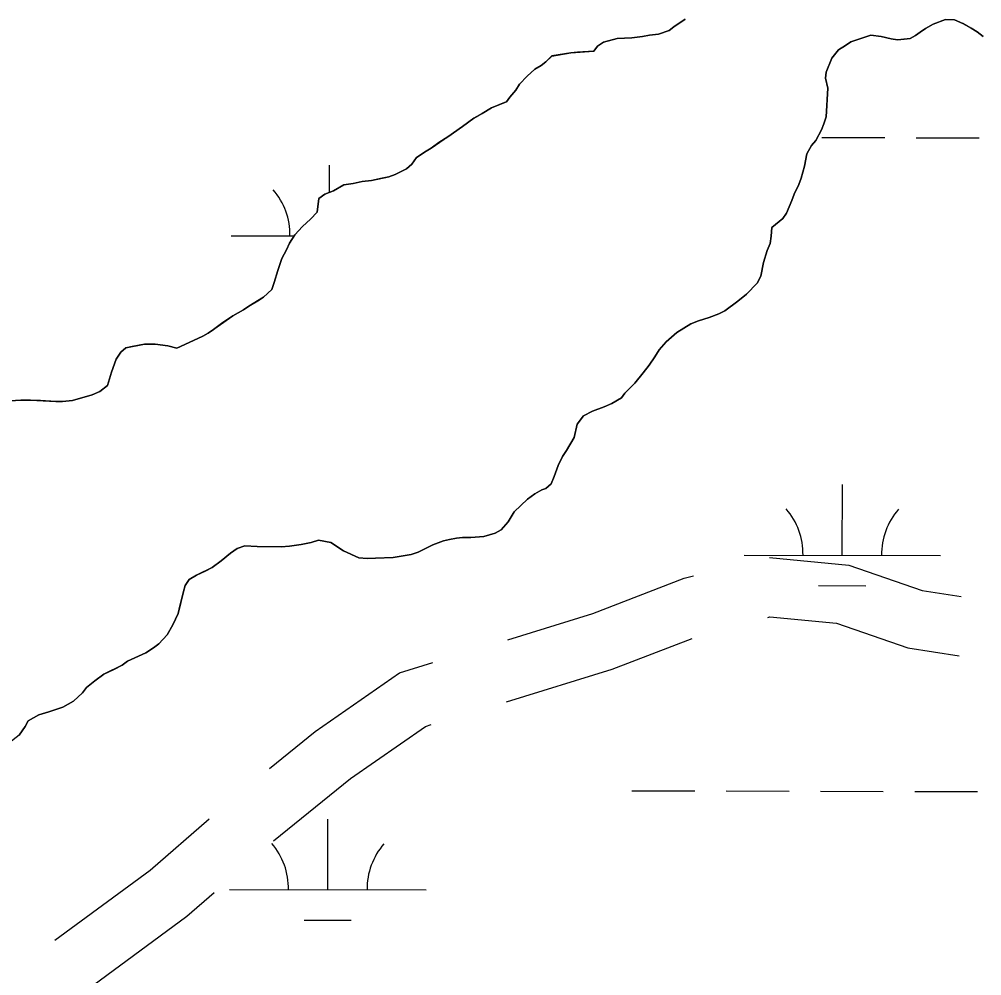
# Model space of a CAD drawing. Extents: x 3177385 to 3215275, y 903885 to 929304.
# Drawn here: x 3188346 to 3188835.8, y 924489.1 to 924975.8 of the extents above; entities that cross this region are included whole.
import ezdxf

# ---------------------------------------------------------------- set-up
doc = ezdxf.new("R2010")
doc.units = 0
for name, color, linetype in [('V-ROAD-CNTR', 7, 'Continuous'), ('V-SITE-VEGE', 7, 'Continuous'), ('V-TOPO-SHOR', 7, 'Continuous'), ('V-WETL-SWMP', 7, 'Continuous')]:
    doc.layers.add(name, color=color, linetype=linetype)

msp = doc.modelspace()

# ---------------------------------------------------------------- linework, layer by layer
at = {"layer": 'V-ROAD-CNTR'}
for points in [[(3188727.81, 924701.86), (3188768.17, 924697.99), (3188805.46, 924685.19), (3188825.24, 924682.05)], [(3188594.63, 924660.06), (3188637.9, 924673.36), (3188684.37, 924691.31), (3188689.05, 924692.54)], [(3188726.87, 924671.41), (3188727.99, 924671.71), (3188761.78, 924668.46), (3188798.18, 924655.97), (3188824.27, 924651.83)], [(3188593.87, 924628.45), (3188647.72, 924644.99), (3188688.37, 924660.7)], [(3188473.24, 924594.54), (3188496.48, 924613.42), (3188539.39, 924643.29), (3188556.38, 924648.42)], [(3188475.38, 924557.63), (3188514.53, 924589.43), (3188552.62, 924615.95), (3188555.6, 924616.85)], [(3188364.06, 924507.09), (3188412.56, 924542.84), (3188442.57, 924568.89)], [(3188366.25, 924470.11), (3188376.96, 924479.33), (3188431.33, 924519.41), (3188445.16, 924531.42)]]:
    msp.add_lwpolyline(points, dxfattribs=at)
at = {"layer": 'V-SITE-VEGE'}
for p, q in [((3188679.1, 924971.94), (3188684.82, 924975.9)), ((3188676.7, 924970.12), (3188679.1, 924971.94)), ((3188807.12, 924971.14), (3188804.41, 924969.31)), ((3188811.03, 924973.27), (3188807.12, 924971.14)), ((3188817.36, 924975.72), (3188811.03, 924973.27)), ((3188821.89, 924975.45), (3188817.36, 924975.72)), ((3188826.13, 924973.66), (3188821.89, 924975.45)), ((3188833.4, 924969.47), (3188826.13, 924973.66)), ((3188643.22, 924964.19), (3188650.16, 924966.04)), ((3188650.16, 924966.04), (3188657.7, 924966.39)), ((3188657.7, 924966.39), (3188663.13, 924967.02)), ((3188663.13, 924967.02), (3188666.75, 924967.65)), ((3188666.75, 924967.65), (3188671.28, 924968.27)), ((3188671.28, 924968.27), (3188676.7, 924970.12)), ((3188779.36, 924967.67), (3188769.12, 924964.29)), ((3188784.5, 924967.09), (3188779.36, 924967.67)), ((3188789.64, 924965.91), (3188784.5, 924967.09)), ((3188799.3, 924965.96), (3188792.96, 924965.32)), ((3188802.01, 924967.48), (3188799.3, 924965.96)), ((3188804.41, 924969.31), (3188802.01, 924967.48)), ((3188836.43, 924967.07), (3188833.4, 924969.47)), ((3188638.42, 924959.64), (3188640.21, 924962.07)), ((3188640.21, 924962.07), (3188643.22, 924964.19)), ((3188766.41, 924962.46), (3188762.8, 924960.33)), ((3188769.12, 924964.29), (3188766.41, 924962.46)), ((3188792.96, 924965.32), (3188789.64, 924965.91)), ((3188613.99, 924954.07), (3188617, 924957.1)), ((3188617, 924957.1), (3188626.65, 924958.67)), ((3188626.65, 924958.67), (3188638.42, 924959.64)), ((3188762.8, 924960.33), (3188759.5, 924956.08)), ((3188608.27, 924950.41), (3188611.59, 924952.25)), ((3188611.59, 924952.25), (3188613.99, 924954.07)), ((3188759.5, 924956.08), (3188756.52, 924948.82)), ((3188600.47, 924942.82), (3188604.37, 924946.77)), ((3188604.37, 924946.77), (3188608.27, 924950.41)), ((3188756.52, 924948.82), (3188756.24, 924945.8)), ((3188598.67, 924939.8), (3188600.47, 924942.82)), ((3188756.24, 924945.8), (3188757.47, 924940.67)), ((3188595.67, 924936.16), (3188598.67, 924939.8)), ((3188757.47, 924940.67), (3188756.65, 924926.18)), ((3188586.35, 924930.67), (3188593.88, 924933.73)), ((3188593.88, 924933.73), (3188595.67, 924936.16)), ((3188577.32, 924925.49), (3188586.35, 924930.67)), ((3188571.6, 924921.23), (3188577.32, 924925.49)), ((3188755.46, 924922.54), (3188754.27, 924919.52)), ((3188756.65, 924926.18), (3188755.46, 924922.54)), ((3188555.66, 924910.27), (3188571.6, 924921.23)), ((3188754.27, 924919.52), (3188751.28, 924914.07)), ((3188751.28, 924914.07), (3188749.18, 924911.64)), ((3188548.14, 924905.4), (3188552.96, 924908.75)), ((3188552.96, 924908.75), (3188555.66, 924910.27)), ((3188746.79, 924907.4), (3188745.62, 924901.06)), ((3188749.18, 924911.64), (3188746.79, 924907.4)), ((3188545.75, 924902.06), (3188548.14, 924905.4)), ((3188537.32, 924896.89), (3188543.04, 924899.64)), ((3188543.04, 924899.64), (3188545.75, 924902.06)), ((3188745.62, 924901.06), (3188743.84, 924895.01)), ((3188515.91, 924892.24), (3188520.44, 924893.17)), ((3188520.44, 924893.17), (3188525.26, 924893.8)), ((3188525.26, 924893.8), (3188534.01, 924895.66)), ((3188534.01, 924895.66), (3188537.32, 924896.89)), ((3188743.84, 924895.01), (3188742.65, 924891.68)), ((3188501.45, 924886.73), (3188505.97, 924888.56)), ((3188505.97, 924888.56), (3188511.09, 924891.61)), ((3188511.09, 924891.61), (3188515.91, 924892.24)), ((3188742.65, 924891.68), (3188740.26, 924886.84)), ((3188497.58, 924877.65), (3188498.44, 924884.6)), ((3188498.44, 924884.6), (3188501.45, 924886.73)), ((3188739.07, 924883.51), (3188736.39, 924877.16)), ((3188740.26, 924886.84), (3188739.07, 924883.51)), ((3188490.07, 924870.36), (3188494.27, 924874.01)), ((3188494.27, 924874.01), (3188497.58, 924877.65)), ((3188734.59, 924874.43), (3188728.88, 924869.87)), ((3188736.39, 924877.16), (3188734.59, 924874.43)), ((3188486.17, 924866.11), (3188490.07, 924870.36)), ((3188728.88, 924869.87), (3188728.61, 924865.34)), ((3188483.47, 924861.87), (3188486.17, 924866.11)), ((3188728.61, 924865.34), (3188728.02, 924861.71)), ((3188479.59, 924854), (3188481.98, 924858.54)), ((3188481.98, 924858.54), (3188483.47, 924861.87)), ((3188728.02, 924861.71), (3188726.53, 924858.08)), ((3188477.51, 924847.95), (3188479.59, 924854)), ((3188726.53, 924858.08), (3188724.75, 924852.03)), ((3188724.75, 924852.03), (3188723.28, 924845.08)), ((3188475.73, 924841.9), (3188477.51, 924847.95)), ((3188723.28, 924845.08), (3188721.49, 924841.45)), ((3188474.54, 924838.27), (3188475.73, 924841.9)), ((3188721.49, 924841.45), (3188716.09, 924835.98)), ((3188462.82, 924829.75), (3188470.34, 924834.32)), ((3188470.34, 924834.32), (3188474.54, 924838.27)), ((3188716.09, 924835.98), (3188711.58, 924832.33)), ((3188460.11, 924827.93), (3188462.82, 924829.75)), ((3188711.58, 924832.33), (3188704.96, 924827.47)), ((3188442.06, 924816.05), (3188454.69, 924824.88)), ((3188454.69, 924824.88), (3188460.11, 924827.93)), ((3188697.13, 924824.1), (3188691.71, 924822.26)), ((3188701.95, 924825.94), (3188697.13, 924824.1)), ((3188704.96, 924827.47), (3188701.95, 924825.94)), ((3188687.79, 924820.73), (3188680.57, 924816.46)), ((3188691.71, 924822.26), (3188687.79, 924820.73)), ((3188430.32, 924810.25), (3188439.35, 924814.53)), ((3188439.35, 924814.53), (3188442.06, 924816.05)), ((3188680.57, 924816.46), (3188675.16, 924811.6)), ((3188400.14, 924808.57), (3188409.79, 924810.44)), ((3188409.79, 924810.44), (3188415.22, 924810.47)), ((3188415.22, 924810.47), (3188421.57, 924809.6)), ((3188421.57, 924809.6), (3188426.1, 924808.42)), ((3188426.1, 924808.42), (3188430.32, 924810.25)), ((3188675.16, 924811.6), (3188671.56, 924807.66)), ((3188395.34, 924802.81), (3188397.74, 924806.45)), ((3188397.74, 924806.45), (3188400.14, 924808.57)), ((3188671.56, 924807.66), (3188669.47, 924804.03)), ((3188392.96, 924796.16), (3188395.34, 924802.81)), ((3188666.47, 924799.78), (3188663.47, 924795.84)), ((3188669.47, 924804.03), (3188666.47, 924799.78)), ((3188390.88, 924789.5), (3188392.96, 924796.16)), ((3188663.47, 924795.84), (3188659.28, 924790.68)), ((3188659.28, 924790.68), (3188654.17, 924785.52)), ((3188383.06, 924784.63), (3188386.98, 924786.46)), ((3188386.98, 924786.46), (3188390.88, 924789.5)), ((3188654.17, 924785.52), (3188652.38, 924783.1)), ((3188341.41, 924781.68), (3188346.85, 924782.01)), ((3188346.85, 924782.01), (3188351.68, 924782.04)), ((3188351.68, 924782.04), (3188364.67, 924781.21)), ((3188364.67, 924781.21), (3188367.98, 924781.22)), ((3188367.98, 924781.22), (3188373.11, 924781.86)), ((3188373.11, 924781.86), (3188383.06, 924784.63)), ((3188647.56, 924780.35), (3188643.64, 924778.52)), ((3188652.38, 924783.1), (3188647.56, 924780.35)), ((3188637.62, 924776.38), (3188633.1, 924773.93)), ((3188643.64, 924778.52), (3188637.62, 924776.38)), ((3188633.1, 924773.93), (3188629.8, 924769.69)), ((3188629.8, 924769.69), (3188628.33, 924763.04)), ((3188628.33, 924763.04), (3188624.44, 924756.38)), ((3188624.44, 924756.38), (3188622.35, 924753.35)), ((3188622.35, 924753.35), (3188620.26, 924748.8)), ((3188620.26, 924748.8), (3188618.18, 924743.05)), ((3188618.18, 924743.05), (3188616.69, 924739.43)), ((3188611.87, 924736.38), (3188608.26, 924734.25)), ((3188613.98, 924737), (3188611.87, 924736.38)), ((3188616.69, 924739.43), (3188613.98, 924737)), ((3188604.66, 924731.51), (3188597.75, 924725.13)), ((3188608.26, 924734.25), (3188604.66, 924731.51)), ((3188597.75, 924725.13), (3188594.76, 924719.98)), ((3188594.76, 924719.98), (3188591.15, 924716.04)), ((3188568.54, 924711.68), (3188561.9, 924710.44)), ((3188571.55, 924712), (3188568.54, 924711.68)), ((3188575.78, 924712.03), (3188571.55, 924712)), ((3188582.42, 924712.67), (3188575.78, 924712.03)), ((3188588.15, 924714.21), (3188582.42, 924712.67)), ((3188591.15, 924716.04), (3188588.15, 924714.21)), ((3188456.86, 924706.54), (3188453.55, 924704.11)), ((3188460.77, 924707.77), (3188456.86, 924706.54)), ((3188467.12, 924707.5), (3188460.77, 924707.77)), ((3188479.19, 924707.27), (3188467.12, 924707.5)), ((3188483.42, 924707.59), (3188479.19, 924707.27)), ((3188489.45, 924708.53), (3188483.42, 924707.59)), ((3188494.58, 924709.46), (3188489.45, 924708.53)), ((3188498.2, 924710.69), (3188494.58, 924709.46)), ((3188504.54, 924709.52), (3188498.2, 924710.69)), ((3188510.9, 924705.33), (3188504.54, 924709.52)), ((3188556.48, 924708.3), (3188548.95, 924704.63)), ((3188561.9, 924710.44), (3188556.48, 924708.3)), ((3188453.55, 924704.11), (3188448.74, 924700.15)), ((3188518.78, 924701.75), (3188510.9, 924705.33)), ((3188523, 924701.47), (3188518.78, 924701.75)), ((3188527.23, 924701.49), (3188523, 924701.47)), ((3188536.28, 924701.85), (3188527.23, 924701.49)), ((3188539.3, 924702.47), (3188536.28, 924701.85)), ((3188545.33, 924703.4), (3188539.3, 924702.47)), ((3188548.95, 924704.63), (3188545.33, 924703.4)), ((3188444.23, 924696.81), (3188436.1, 924692.84)), ((3188448.74, 924700.15), (3188444.23, 924696.81)), ((3188436.1, 924692.84), (3188432.49, 924690.71)), ((3188430.39, 924687.68), (3188429.5, 924684.65)), ((3188432.49, 924690.71), (3188430.39, 924687.68)), ((3188429.5, 924684.65), (3188426.85, 924673.47)), ((3188426.85, 924673.47), (3188424.16, 924667.71)), ((3188424.16, 924667.71), (3188421.17, 924662.57)), ((3188421.17, 924662.57), (3188416.97, 924658.01)), ((3188416.97, 924658.01), (3188414.26, 924655.89)), ((3188410.35, 924653.45), (3188401.02, 924649.17)), ((3188414.26, 924655.89), (3188410.35, 924653.45)), ((3188401.02, 924649.17), (3188398.31, 924647.04)), ((3188398.31, 924647.04), (3188388.98, 924642.46)), ((3188384.47, 924639.12), (3188380.26, 924635.77)), ((3188388.98, 924642.46), (3188384.47, 924639.12)), ((3188378.16, 924633.04), (3188373.66, 924628.79)), ((3188380.26, 924635.77), (3188378.16, 924633.04)), ((3188373.66, 924628.79), (3188368.24, 924625.74)), ((3188361.01, 924623.29), (3188355.88, 924621.75)), ((3188368.24, 924625.74), (3188361.01, 924623.29)), ((3188350.46, 924618.7), (3188348.97, 924615.97)), ((3188355.88, 924621.75), (3188350.46, 924618.7)), ((3188348.97, 924615.97), (3188345.98, 924611.43)), ((3188345.98, 924611.43), (3188340.57, 924607.17))]:
    msp.add_line(p, q, dxfattribs=at)
at = {"layer": 'V-TOPO-SHOR'}
for points in [[(3188552.96, 924908.75), (3188555.66, 924910.27), (3188559.57, 924913.01), (3188564.09, 924916.05), (3188571.6, 924921.23), (3188577.32, 924925.49), (3188581.53, 924927.93), (3188586.35, 924930.67), (3188592.97, 924933.42), (3188593.88, 924933.73), (3188595.67, 924936.16), (3188598.67, 924939.8), (3188600.47, 924942.82), (3188604.37, 924946.77), (3188608.27, 924950.41), (3188611.59, 924952.25), (3188613.99, 924954.07), (3188617, 924957.1), (3188626.65, 924958.67), (3188629.97, 924958.99), (3188638.42, 924959.64), (3188640.21, 924962.07), (3188643.22, 924964.19), (3188650.16, 924966.04), (3188657.7, 924966.39), (3188663.13, 924967.02), (3188666.75, 924967.65), (3188671.28, 924968.27), (3188676.7, 924970.12), (3188679.1, 924971.94), (3188684.82, 924975.9)], [(3188836.43, 924967.07), (3188833.4, 924969.47), (3188830.37, 924971.27), (3188826.13, 924973.66), (3188821.89, 924975.45), (3188817.36, 924975.72), (3188811.03, 924973.27), (3188807.12, 924971.14), (3188804.41, 924969.31), (3188802.01, 924967.49), (3188799.3, 924965.96)], [(3188799.3, 924965.96), (3188796.28, 924965.64), (3188792.96, 924965.32), (3188789.64, 924965.91), (3188784.5, 924967.09), (3188779.36, 924967.66), (3188769.12, 924964.29), (3188766.41, 924962.46), (3188762.8, 924960.33), (3188759.5, 924956.08), (3188756.52, 924948.82), (3188756.24, 924945.8), (3188757.47, 924940.67), (3188756.65, 924926.18), (3188755.46, 924922.55), (3188754.27, 924919.52), (3188752.77, 924916.8), (3188751.28, 924914.07), (3188749.18, 924911.64), (3188746.79, 924907.4), (3188745.62, 924901.06), (3188743.84, 924895.01), (3188742.65, 924891.68), (3188740.26, 924886.84), (3188739.07, 924883.51), (3188736.39, 924877.16), (3188734.59, 924874.43), (3188728.88, 924869.87), (3188728.61, 924865.34), (3188728.02, 924861.71), (3188726.53, 924858.08), (3188724.75, 924852.03), (3188723.28, 924845.08), (3188721.49, 924841.45), (3188716.09, 924835.98), (3188711.58, 924832.33), (3188704.96, 924827.47), (3188701.95, 924825.94), (3188697.13, 924824.1), (3188691.71, 924822.26), (3188687.79, 924820.73), (3188680.57, 924816.46), (3188675.16, 924811.6), (3188671.56, 924807.66), (3188669.47, 924804.03), (3188666.47, 924799.78), (3188663.47, 924795.84), (3188659.28, 924790.68), (3188654.17, 924785.52), (3188652.38, 924783.1), (3188647.56, 924780.35), (3188643.64, 924778.52), (3188637.62, 924776.38), (3188633.1, 924773.93), (3188629.8, 924769.69), (3188628.33, 924763.04), (3188624.44, 924756.38), (3188622.35, 924753.35), (3188620.26, 924748.8), (3188618.18, 924743.06), (3188616.69, 924739.43), (3188613.98, 924737), (3188611.87, 924736.38), (3188608.26, 924734.25), (3188604.66, 924731.51), (3188597.75, 924725.13), (3188594.76, 924719.98), (3188591.15, 924716.04), (3188588.15, 924714.21), (3188582.42, 924712.67), (3188575.78, 924712.03), (3188571.55, 924712), (3188568.54, 924711.68), (3188564.92, 924711.06), (3188561.9, 924710.44), (3188556.48, 924708.3), (3188548.95, 924704.63), (3188545.33, 924703.4), (3188539.3, 924702.47), (3188536.28, 924701.85), (3188527.23, 924701.49), (3188523, 924701.47), (3188518.78, 924701.75), (3188510.91, 924705.33), (3188504.54, 924709.52), (3188498.2, 924710.69), (3188494.58, 924709.46), (3188489.45, 924708.53), (3188483.42, 924707.59), (3188479.19, 924707.27), (3188467.12, 924707.5), (3188460.77, 924707.77), (3188456.86, 924706.54), (3188453.55, 924704.11), (3188448.74, 924700.15), (3188444.23, 924696.81), (3188440.62, 924694.98), (3188436.1, 924692.84), (3188432.49, 924690.71), (3188430.39, 924687.68), (3188429.5, 924684.65)], [(3188341.41, 924781.68), (3188346.85, 924782.01), (3188351.68, 924782.04), (3188356.81, 924781.77), (3188364.66, 924781.21), (3188367.98, 924781.22), (3188373.11, 924781.86), (3188383.06, 924784.63), (3188386.98, 924786.46), (3188390.88, 924789.5), (3188392.96, 924796.16), (3188395.34, 924802.81), (3188397.74, 924806.45), (3188400.14, 924808.57), (3188403.46, 924809.2), (3188409.79, 924810.44), (3188415.22, 924810.47), (3188421.57, 924809.6), (3188426.1, 924808.42), (3188430.32, 924810.25), (3188439.35, 924814.53), (3188442.06, 924816.05), (3188444.77, 924817.88), (3188448.98, 924820.92), (3188454.69, 924824.88), (3188460.11, 924827.93), (3188462.82, 924829.75), (3188467.33, 924832.49), (3188470.34, 924834.32), (3188474.54, 924838.27), (3188475.73, 924841.9), (3188477.51, 924847.95), (3188479.59, 924854), (3188481.98, 924858.54), (3188483.47, 924861.87), (3188486.17, 924866.11), (3188490.07, 924870.36), (3188494.27, 924874.01), (3188497.58, 924877.65), (3188498.44, 924884.6), (3188501.45, 924886.73), (3188505.97, 924888.56), (3188511.08, 924891.61), (3188515.91, 924892.24), (3188520.44, 924893.17), (3188525.26, 924893.8), (3188529.79, 924894.73), (3188534.01, 924895.66), (3188537.32, 924896.89), (3188543.04, 924899.64), (3188545.75, 924902.06), (3188548.14, 924905.4), (3188552.96, 924908.75)], [(3188429.5, 924684.65), (3188427.73, 924677.09), (3188426.85, 924673.47), (3188424.16, 924667.71), (3188421.17, 924662.57), (3188416.97, 924658.01), (3188414.26, 924655.89), (3188410.35, 924653.45), (3188401.02, 924649.17), (3188398.31, 924647.04), (3188394.1, 924644.91), (3188388.98, 924642.46), (3188384.47, 924639.12), (3188380.26, 924635.77), (3188378.16, 924633.04), (3188373.66, 924628.79), (3188368.24, 924625.74), (3188361.01, 924623.29), (3188355.88, 924621.75), (3188350.46, 924618.7), (3188348.97, 924615.97), (3188345.98, 924611.43), (3188340.57, 924607.17)]]:
    msp.add_lwpolyline(points, dxfattribs=at)
at = {"layer": 'V-WETL-SWMP'}
for p, q in [((3188754.45, 924915.65), (3188786.45, 924915.58)), ((3188802.45, 924915.54), (3188834.45, 924915.46)), ((3188503.8, 924887.68), (3188503.83, 924901.49)), ((3188453.74, 924865.61), (3188485.8, 924865.53)), ((3188764.8, 924703.02), (3188764.89, 924739.02)), ((3188714.8, 924703.14), (3188814.8, 924702.91)), ((3188752.77, 924687.62), (3188776.77, 924687.56)), ((3188657.68, 924583.2), (3188689.68, 924583.13)), ((3188705.68, 924583.09), (3188737.68, 924583.01)), ((3188753.68, 924582.98), (3188785.68, 924582.9)), ((3188801.68, 924582.86), (3188833.68, 924582.79)), ((3188502.97, 924532.82), (3188503.05, 924568.82)), ((3188452.97, 924532.93), (3188552.97, 924532.7)), ((3188490.93, 924517.41), (3188514.93, 924517.36))]:
    msp.add_line(p, q, dxfattribs=at)
for points in [[(3188684.82, 924975.9), (3188679.11, 924971.94), (3188676.7, 924970.12), (3188671.28, 924968.27), (3188666.75, 924967.65), (3188663.13, 924967.02), (3188657.7, 924966.39), (3188650.16, 924966.04), (3188643.22, 924964.19), (3188640.21, 924962.06), (3188638.42, 924959.64), (3188629.97, 924958.99), (3188626.65, 924958.67), (3188617, 924957.11), (3188613.99, 924954.07), (3188611.59, 924952.24), (3188608.28, 924950.41), (3188604.37, 924946.77), (3188600.47, 924942.82), (3188598.67, 924939.79), (3188595.68, 924936.16), (3188593.88, 924933.73), (3188592.97, 924933.42), (3188586.35, 924930.67), (3188581.53, 924927.93), (3188577.32, 924925.49), (3188571.6, 924921.23), (3188564.09, 924916.05), (3188559.57, 924913.01), (3188555.66, 924910.27), (3188552.96, 924908.75), (3188548.14, 924905.4), (3188545.75, 924902.07), (3188543.04, 924899.64), (3188537.32, 924896.89), (3188534.01, 924895.66), (3188529.79, 924894.73), (3188525.26, 924893.8), (3188520.43, 924893.17), (3188515.91, 924892.24), (3188511.08, 924891.61), (3188505.97, 924888.56), (3188501.45, 924886.73), (3188498.44, 924884.6), (3188497.58, 924877.65), (3188494.27, 924874.01), (3188490.07, 924870.36), (3188486.17, 924866.11), (3188483.47, 924861.87), (3188481.98, 924858.54)], [(3188467.12, 924707.5), (3188479.19, 924707.27), (3188483.42, 924707.59), (3188489.45, 924708.53), (3188494.58, 924709.47), (3188498.2, 924710.69), (3188504.54, 924709.52), (3188510.91, 924705.33), (3188518.78, 924701.75), (3188523, 924701.47), (3188527.23, 924701.49), (3188536.29, 924701.85), (3188539.3, 924702.47), (3188545.33, 924703.41), (3188548.95, 924704.63), (3188556.48, 924708.3), (3188561.9, 924710.44), (3188564.92, 924711.06), (3188568.54, 924711.69), (3188571.55, 924712), (3188575.78, 924712.03), (3188582.42, 924712.67), (3188588.15, 924714.21), (3188591.15, 924716.04), (3188594.76, 924719.98), (3188597.75, 924725.13), (3188604.66, 924731.51), (3188608.26, 924734.25), (3188611.87, 924736.38), (3188613.98, 924737), (3188616.69, 924739.43), (3188618.18, 924743.06), (3188620.26, 924748.8), (3188622.35, 924753.34), (3188624.44, 924756.38), (3188628.33, 924763.04), (3188629.8, 924769.69), (3188633.1, 924773.93), (3188637.62, 924776.37), (3188643.64, 924778.52), (3188647.56, 924780.35), (3188652.37, 924783.1), (3188654.17, 924785.52), (3188659.28, 924790.68), (3188663.47, 924795.84), (3188666.47, 924799.78), (3188669.47, 924804.02), (3188671.56, 924807.66), (3188675.16, 924811.6), (3188680.57, 924816.46), (3188687.79, 924820.73), (3188691.71, 924822.26), (3188697.13, 924824.1), (3188701.95, 924825.94), (3188704.96, 924827.47), (3188711.58, 924832.33), (3188716.09, 924835.98), (3188721.49, 924841.45), (3188723.28, 924845.08), (3188724.75, 924852.03), (3188726.53, 924858.08), (3188728.02, 924861.71), (3188728.61, 924865.34), (3188728.88, 924869.87), (3188734.59, 924874.43), (3188736.39, 924877.15), (3188739.07, 924883.51), (3188740.26, 924886.84), (3188742.65, 924891.68), (3188743.84, 924895.01), (3188745.62, 924901.06), (3188746.79, 924907.4), (3188749.18, 924911.64), (3188751.28, 924914.07), (3188754.27, 924919.52), (3188755.46, 924922.55), (3188756.65, 924926.18), (3188757.47, 924940.67), (3188756.24, 924945.8), (3188756.52, 924948.82), (3188759.5, 924956.08), (3188762.8, 924960.33), (3188766.41, 924962.46), (3188769.12, 924964.29), (3188779.36, 924967.66), (3188784.5, 924967.09), (3188789.64, 924965.91), (3188792.96, 924965.32), (3188796.28, 924965.64), (3188799.3, 924965.96), (3188802.01, 924967.49), (3188804.41, 924969.31), (3188807.12, 924971.14), (3188811.03, 924973.27), (3188817.36, 924975.72), (3188821.89, 924975.45), (3188826.13, 924973.66), (3188830.37, 924971.27), (3188833.4, 924969.47), (3188836.43, 924967.07)], [(3188481.98, 924858.54), (3188479.59, 924854), (3188477.51, 924847.95), (3188475.73, 924841.9), (3188474.54, 924838.27), (3188470.34, 924834.32), (3188462.82, 924829.75), (3188460.11, 924827.93), (3188454.69, 924824.88), (3188448.98, 924820.92), (3188444.77, 924817.88), (3188442.06, 924816.05), (3188439.35, 924814.53), (3188430.32, 924810.25), (3188426.1, 924808.42), (3188421.57, 924809.6), (3188415.22, 924810.47), (3188409.79, 924810.44), (3188403.46, 924809.2), (3188400.14, 924808.57), (3188397.73, 924806.45), (3188395.34, 924802.81), (3188392.96, 924796.16), (3188390.88, 924789.5), (3188386.98, 924786.46), (3188383.06, 924784.63), (3188373.11, 924781.86), (3188367.98, 924781.22), (3188364.66, 924781.21), (3188356.81, 924781.77), (3188351.68, 924782.04), (3188346.85, 924782.01), (3188341.41, 924781.68)], [(3188345.98, 924611.43), (3188348.97, 924615.97), (3188350.46, 924618.7), (3188355.88, 924621.75), (3188361.01, 924623.29), (3188368.24, 924625.74), (3188373.66, 924628.79), (3188378.16, 924633.04), (3188380.26, 924635.77), (3188384.47, 924639.12), (3188388.98, 924642.46), (3188394.1, 924644.91), (3188398.31, 924647.04), (3188401.02, 924649.17), (3188410.35, 924653.45), (3188414.27, 924655.89), (3188416.97, 924658.01), (3188421.17, 924662.57), (3188424.16, 924667.71), (3188426.85, 924673.47), (3188427.73, 924677.09), (3188429.5, 924684.65), (3188430.39, 924687.68), (3188432.49, 924690.71), (3188436.1, 924692.84), (3188440.62, 924694.98), (3188444.23, 924696.81), (3188448.74, 924700.15), (3188453.55, 924704.11), (3188456.86, 924706.54), (3188460.77, 924707.77), (3188467.12, 924707.5)]]:
    msp.add_lwpolyline(points, dxfattribs=at)
for centre, start, end in [((3188448.5, 924866.09), 359.0948, 40.6385), ((3188709.56, 924703.63), 359.0948, 40.6385), ((3188820.05, 924703.37), 139.0948, 180.6385), ((3188447.73, 924533.42), 359.0948, 40.6385), ((3188558.21, 924533.16), 139.0948, 180.6385)]:
    msp.add_arc(centre, 35.25, start, end, dxfattribs=at)

doc.saveas('drawing.dxf')
